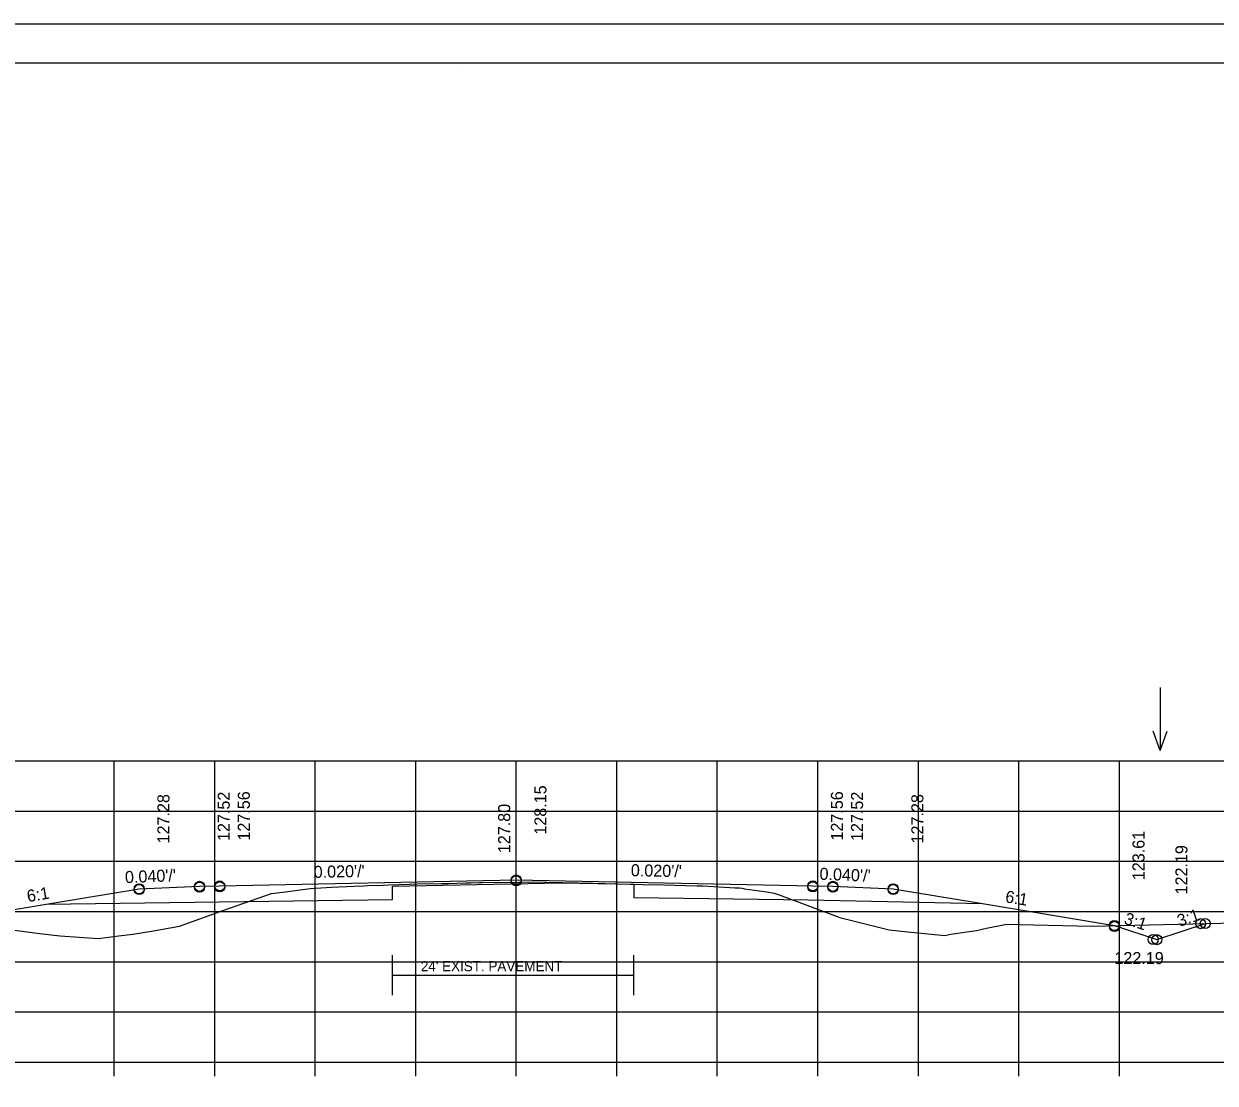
# Model space of a CAD drawing. Extents: x 1175611 to 1176402, y -433344 to -416213.
# Drawn here: x 1175732 to 1175850.5, y -419795.3 to -419689.9 of the extents above; entities that cross this region are included whole.
import ezdxf

# ---------------------------------------------------------------- set-up
doc = ezdxf.new("R2010")
doc.units = 0
for name, color, linetype in [('R_Alt Surface', 7, 'Continuous'), ('R_Axis', 7, 'Continuous'), ('R_Border', 7, 'Continuous'), ('R_Exist Surface', 7, 'Continuous'), ('R_Fin Surface', 7, 'Continuous'), ('R_Grid', 7, 'Continuous'), ('R_No Plot', 7, 'Continuous'), ('R_Water Annot', 7, 'Continuous'), ('R_Xsect Elev', 7, 'Continuous'), ('R_Xsect Slope', 7, 'Continuous')]:
    doc.layers.add(name, color=color, linetype=linetype)

msp = doc.modelspace()

# ---------------------------------------------------------------- linework, layer by layer
at = {"layer": 'R_Alt Surface'}
msp.add_line((1175768.67, -419784.59), (1175792.67, -419784.59), dxfattribs=at)
for points in [[(1175734.17, -419777.54), (1175768.67, -419777.05), (1175768.67, -419775.73), (1175785.47, -419775.39), (1175792.67, -419775.53), (1175792.67, -419776.85), (1175810.04, -419777.11), (1175827.31, -419777.46)], [(1175768.67, -419786.59), (1175768.67, -419782.59)], [(1175792.67, -419786.59), (1175792.67, -419782.59)]]:
    msp.add_lwpolyline(points, dxfattribs=at)
at = {"layer": 'R_Axis'}
for p, q in [((1175640.97, -419793.26), (1175920.97, -419793.26)), ((1175740.97, -419794.66), (1175740.97, -419793.26)), ((1175750.97, -419794.66), (1175750.97, -419793.26)), ((1175760.97, -419794.66), (1175760.97, -419793.26)), ((1175770.97, -419794.66), (1175770.97, -419793.26)), ((1175780.97, -419794.66), (1175780.97, -419793.26)), ((1175790.97, -419794.66), (1175790.97, -419793.26)), ((1175800.97, -419794.66), (1175800.97, -419793.26)), ((1175810.97, -419794.66), (1175810.97, -419793.26)), ((1175820.97, -419794.66), (1175820.97, -419793.26)), ((1175830.97, -419794.66), (1175830.97, -419793.26)), ((1175840.97, -419794.66), (1175840.97, -419793.26))]:
    msp.add_line(p, q, dxfattribs=at)
at = {"layer": 'R_Border'}
for p, q in [((1175622.97, -419693.8), (1175939.15, -419693.8)), ((1175775.49, -419694.06), (1175775.49, -419694.06)), ((1175775.49, -419694.06), (1175775.49, -419694.06))]:
    msp.add_line(p, q, dxfattribs=at)
at = {"layer": 'R_Exist Surface'}
msp.add_lwpolyline([(1175728.08, -419779.73), (1175733.54, -419780.46), (1175735.59, -419780.67), (1175739.39, -419780.93), (1175741.45, -419780.68), (1175742.84, -419780.51), (1175744.69, -419780.21), (1175747.46, -419779.73), (1175751.87, -419778.12), (1175756.61, -419776.47), (1175758.02, -419776.3), (1175760.47, -419775.97), (1175762.6, -419775.85), (1175764.8, -419775.72), (1175765.82, -419775.69), (1175766.21, -419775.68), (1175767.71, -419775.63), (1175768.26, -419775.61), (1175770.36, -419775.53), (1175771.11, -419775.5), (1175773.51, -419775.48), (1175774.21, -419775.47), (1175775.97, -419775.41), (1175776.5, -419775.39), (1175777.3, -419775.36), (1175777.56, -419775.36), (1175781.18, -419775.33), (1175782.46, -419775.32), (1175787.15, -419775.42), (1175788.56, -419775.45), (1175793.58, -419775.56), (1175795.64, -419775.6), (1175798.94, -419775.69), (1175799.5, -419775.71), (1175801.7, -419775.83), (1175802.76, -419775.89), (1175803.17, -419775.91), (1175803.44, -419775.95), (1175803.66, -419775.99), (1175805.68, -419776.28), (1175806.63, -419776.42), (1175807.12, -419776.61), (1175813.16, -419778.86), (1175815, -419779.32), (1175818.08, -419780.09), (1175820.23, -419780.31), (1175823.62, -419780.63), (1175824.21, -419780.51), (1175826.75, -419780.15), (1175827.76, -419779.93), (1175829.78, -419779.53), (1175832.43, -419779.59), (1175838.23, -419779.73), (1175852.53, -419779.38)], dxfattribs=at)
at = {"layer": 'R_Fin Surface'}
msp.add_lwpolyline([(1175714.87, -419779.9), (1175717.8, -419780.88), (1175721.47, -419779.65), (1175735.2, -419777.37), (1175743.47, -419775.99), (1175749.47, -419775.75), (1175751.47, -419775.71), (1175780.97, -419775.12), (1175810.47, -419775.71), (1175812.47, -419775.75), (1175818.47, -419775.99), (1175826.75, -419777.37), (1175840.47, -419779.65), (1175844.7, -419781.06), (1175849.52, -419779.46)], dxfattribs=at)
at = {"layer": 'R_Grid'}
for p, q in [((1175640.97, -419763.26), (1175920.97, -419763.26)), ((1175740.97, -419793.26), (1175740.97, -419763.26)), ((1175750.97, -419793.26), (1175750.97, -419763.26)), ((1175760.97, -419793.26), (1175760.97, -419763.26)), ((1175770.97, -419793.26), (1175770.97, -419763.26)), ((1175780.97, -419793.26), (1175780.97, -419763.26)), ((1175790.97, -419793.26), (1175790.97, -419763.26)), ((1175800.97, -419793.26), (1175800.97, -419763.26)), ((1175810.97, -419793.26), (1175810.97, -419763.26)), ((1175820.97, -419793.26), (1175820.97, -419763.26)), ((1175830.97, -419793.26), (1175830.97, -419763.26)), ((1175840.97, -419793.26), (1175840.97, -419763.26)), ((1175640.97, -419768.26), (1175920.97, -419768.26)), ((1175640.97, -419773.26), (1175920.97, -419773.26)), ((1175640.97, -419778.26), (1175920.97, -419778.26)), ((1175640.97, -419783.26), (1175920.97, -419783.26)), ((1175640.97, -419788.26), (1175920.97, -419788.26)), ((1175640.97, -419793.26), (1175920.97, -419793.26))]:
    msp.add_line(p, q, dxfattribs=at)
at = {"layer": 'R_No Plot'}
msp.add_line((1175610.57, -419689.9), (1175943.91, -419689.9), dxfattribs=at)
msp.add_lwpolyline([(1175610.57, -419689.9), (1175943.91, -419689.9), (1175943.91, -419903.24), (1175610.57, -419903.24)], close=True, dxfattribs=at)
for centre in [(1175749.47, -419775.75), (1175749.47, -419775.84), (1175751.47, -419775.71), (1175751.47, -419775.8), (1175780.97, -419775.12), (1175780.97, -419775.21), (1175810.47, -419775.71), (1175810.47, -419775.8), (1175812.47, -419775.75), (1175812.47, -419775.84), (1175743.47, -419775.99), (1175743.47, -419776.08), (1175818.47, -419775.99), (1175818.47, -419776.08), (1175840.47, -419779.65), (1175840.47, -419779.75), (1175849.05, -419779.47), (1175849.52, -419779.46), (1175849.52, -419779.46), (1175844.34, -419781.04), (1175844.7, -419781.06), (1175844.7, -419781.06)]:
    msp.add_circle(centre, 0.5, dxfattribs=at)
at = {"layer": 'R_Water Annot'}
for p, q in [((1175845.02, -419755.95), (1175845.02, -419762.24)), ((1175845.02, -419762.24), (1175844.32, -419760.31)), ((1175845.02, -419762.24), (1175845.72, -419760.31))]:
    msp.add_line(p, q, dxfattribs=at)

# ---------------------------------------------------------------- texts
at = {"layer": 'R_Alt Surface'}
msp.add_text("24' EXIST. PAVEMENT", height=1, dxfattribs=at).set_placement((1175771.48, -419784.2))
at = {"layer": 'R_Xsect Elev'}
for s, p in [('128.15', (1175783.97, -419770.61)), ('127.28', (1175746.47, -419771.48)), ('127.52', (1175752.47, -419771.24)), ('127.56', (1175754.47, -419771.2)), ('127.56', (1175813.47, -419771.2)), ('127.52', (1175815.47, -419771.24)), ('127.28', (1175821.47, -419771.48)), ('127.80', (1175780.37, -419772.45)), ('123.61', (1175843.47, -419775.14)), ('122.19', (1175847.74, -419776.56))]:
    msp.add_text(s, height=1.2, rotation=90, dxfattribs=at).set_placement(p)
msp.add_text('122.19', height=1.2, dxfattribs=at).set_placement((1175840.47, -419783.49))
at = {"layer": 'R_Xsect Slope'}
for s, rotation, p in [("0.040'/'", 2.2906, (1175742.07, -419775.44)), ("0.020'/'", 1.1458, (1175760.83, -419774.92)), ("0.020'/'", 358.8542, (1175792.36, -419774.74)), ("0.040'/'", 357.7094, (1175811.12, -419775.09)), ('6:1', 9.4623, (1175732.39, -419777.33)), ('6:1', 350.5377, (1175829.55, -419777.33)), ('3:1', 341.5651, (1175841.34, -419779.45)), ('3:1', 18.4349, (1175846.95, -419779.79))]:
    msp.add_text(s, height=1.2, rotation=rotation, dxfattribs=at).set_placement(p)

doc.saveas('drawing.dxf')
